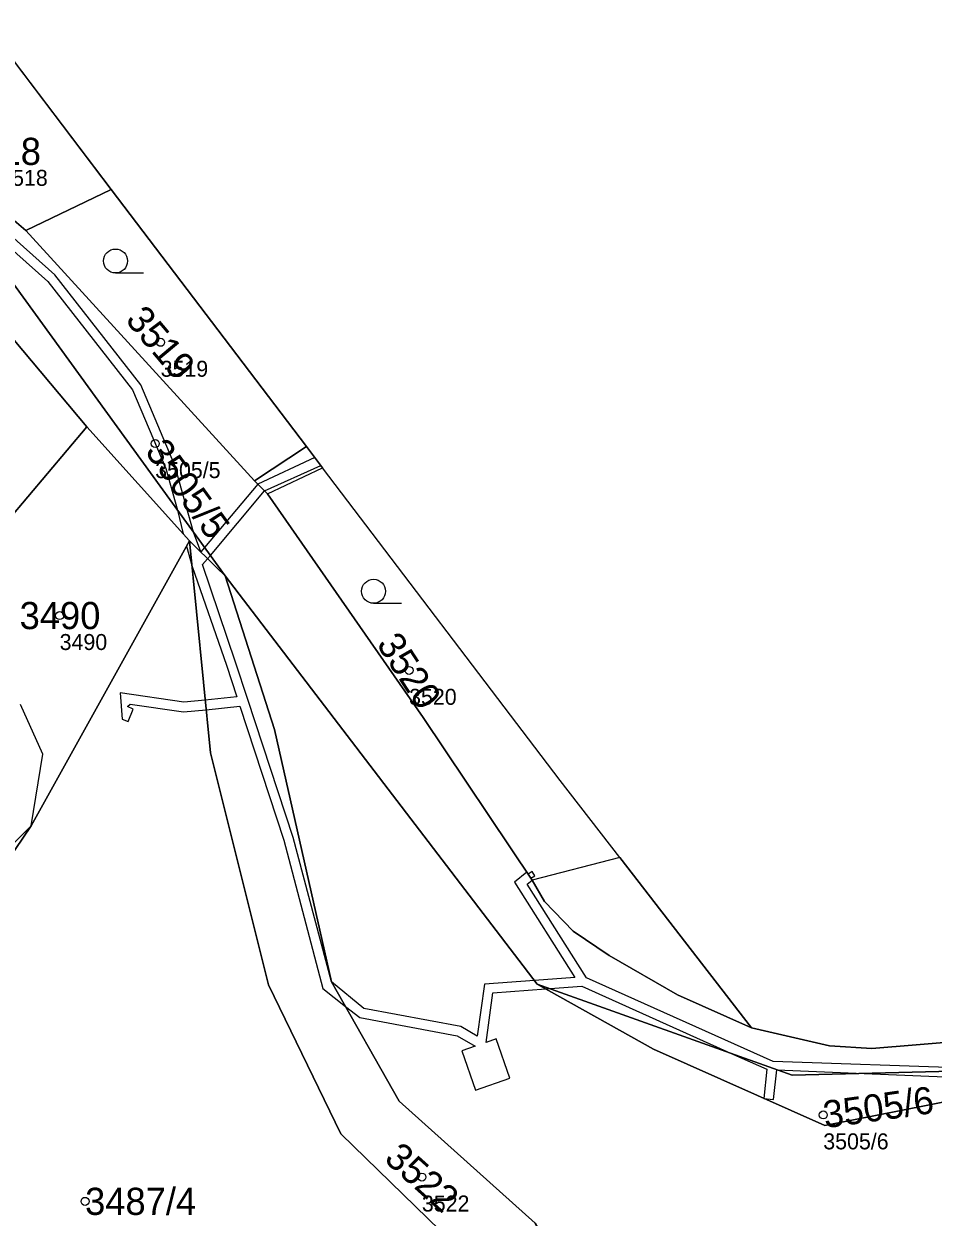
# Model space of a CAD drawing. Extents: x -761174 to -757114, y -1063806 to -1059397.
# Drawn here: x -757433.2 to -757376.3, y -1060353.7 to -1060279.1 of the extents above; entities that cross this region are included whole.
import ezdxf

# ---------------------------------------------------------------- set-up
doc = ezdxf.new("R2010")
doc.units = 0
for name, color, linetype in [('Definiční body', 7, 'Continuous'), ('Hranice parcel', 7, 'Continuous'), ('Parcelní čísla', 7, 'Continuous'), ('Polygon ku', 7, 'Continuous'), ('Polygon parcely', 7, 'Continuous'), ('Vnitřní kresba', 7, 'Continuous'), ('Věcná břemena k části', 7, 'Continuous'), ('Značky kultur', 7, 'Continuous')]:
    doc.layers.add(name, color=color, linetype=linetype)

msp = doc.modelspace()

# ---------------------------------------------------------------- linework, layer by layer
at = {"layer": 'Definiční body'}
for centre in [(-757424.63, -1060298.98), (-757424.97, -1060305.32), (-757430.95, -1060316.08), (-757409.08, -1060319.51), (-757383.16, -1060347.33), (-757408.28, -1060351.22), (-757429.36, -1060352.74)]:
    msp.add_circle(centre, 0.25, dxfattribs=at)
at = {"layer": 'Hranice parcel'}
for p, q in [((-757435.6, -1060279.05), (-757427.73, -1060289.41)), ((-757442.28, -1060284.1), (-757433.07, -1060291.99)), ((-757433.07, -1060291.99), (-757427.73, -1060289.41)), ((-757427.73, -1060289.41), (-757415.51, -1060305.49)), ((-757433.07, -1060291.99), (-757418.76, -1060307.64)), ((-757429.25, -1060304.27), (-757435.42, -1060311.56)), ((-757422.82, -1060311.41), (-757429.25, -1060304.27)), ((-757418.76, -1060307.64), (-757415.51, -1060305.49)), ((-757415.51, -1060305.49), (-757414.49, -1060306.83)), ((-757420.6, -1060313.59), (-757401.06, -1060339.15)), ((-757395.89, -1060331.23), (-757387.66, -1060341.88))]:
    msp.add_line(p, q, dxfattribs=at)
for points in [[(-757420.6, -1060313.59), (-757434.9, -1060293.88), (-757443.03, -1060284.79)], [(-757429.25, -1060304.27), (-757434.45, -1060298.07), (-757445.91, -1060287.99), (-757446.5, -1060288.4)], [(-757395.89, -1060331.23), (-757399.62, -1060326.4), (-757414.49, -1060306.83)], [(-757418.76, -1060307.64), (-757417.95, -1060308.47), (-757408.2, -1060322.45), (-757401.38, -1060332.63), (-757400.6, -1060333.98), (-757398.82, -1060335.84), (-757396.56, -1060337.36), (-757392.28, -1060339.82), (-757387.66, -1060341.88)], [(-757435.28, -1060332.98), (-757432.74, -1060329.24), (-757422.82, -1060311.41)], [(-757420.6, -1060313.59), (-757421.11, -1060313.09), (-757422.82, -1060311.41)], [(-757422.82, -1060311.41), (-757421.52, -1060324.68), (-757417.88, -1060339.19), (-757413.36, -1060348.52), (-757404.03, -1060357.59), (-757397.77, -1060367.82), (-757394.97, -1060374.67)], [(-757391.63, -1060372.47), (-757394.16, -1060366.25), (-757401.2, -1060354.11), (-757409.7, -1060346.47), (-757413.93, -1060339.01), (-757417.51, -1060323.22), (-757420.6, -1060313.59)], [(-757401.06, -1060339.15), (-757385.11, -1060344.85), (-757370.92, -1060344.49), (-757370.06, -1060345.42)], [(-757401.06, -1060339.15), (-757393.78, -1060343.21), (-757383.07, -1060348), (-757370.06, -1060345.42)], [(-757387.66, -1060341.88), (-757382.76, -1060343.01), (-757380.12, -1060343.17), (-757374.33, -1060342.69), (-757371.66, -1060341.89)]]:
    msp.add_lwpolyline(points, dxfattribs=at)
at = {"layer": 'Polygon ku'}
msp.add_lwpolyline([(-757374.33, -1060342.69), (-757380.12, -1060343.17), (-757382.76, -1060343.01), (-757387.66, -1060341.88), (-757395.89, -1060331.23), (-757399.62, -1060326.4), (-757414.49, -1060306.83), (-757415.51, -1060305.49), (-757427.73, -1060289.41), (-757435.6, -1060279.05)], dxfattribs=at)
at = {"layer": 'Polygon parcely'}
for points in [[(-757435.6, -1060279.05), (-757440.78, -1060282.97), (-757442.28, -1060284.1), (-757433.07, -1060291.99), (-757427.73, -1060289.41)], [(-757446.5, -1060288.4), (-757459.63, -1060301.12), (-757453.33, -1060306.17), (-757448.45, -1060309.34), (-757435.42, -1060311.56), (-757429.25, -1060304.27), (-757434.45, -1060298.07), (-757445.91, -1060287.99)], [(-757433.07, -1060291.99), (-757418.76, -1060307.64), (-757415.51, -1060305.49), (-757427.73, -1060289.41)], [(-757435.42, -1060311.56), (-757445.88, -1060315.43), (-757448.79, -1060319.23), (-757453.71, -1060321.78), (-757451.56, -1060326.99), (-757450.31, -1060330.81), (-757448.8, -1060336.1), (-757440.11, -1060337.1), (-757435.28, -1060332.98), (-757432.74, -1060329.24), (-757422.82, -1060311.41), (-757429.25, -1060304.27)], [(-757396.56, -1060337.36), (-757392.28, -1060339.82), (-757387.66, -1060341.88), (-757395.89, -1060331.23), (-757399.62, -1060326.4), (-757414.49, -1060306.83), (-757415.51, -1060305.49), (-757418.76, -1060307.64), (-757417.95, -1060308.47), (-757408.2, -1060322.45), (-757401.38, -1060332.63), (-757400.6, -1060333.98), (-757398.82, -1060335.84)], [(-757422.82, -1060311.41), (-757432.74, -1060329.24), (-757435.28, -1060332.98), (-757436.85, -1060358.59), (-757423.89, -1060368.54), (-757423.68, -1060367.75), (-757419.25, -1060367.16), (-757409.77, -1060367.91), (-757405.49, -1060373.37), (-757406.9, -1060375.79), (-757409.18, -1060378.54), (-757410.9, -1060381), (-757411.55, -1060383.53), (-757411.63, -1060385.65), (-757394.97, -1060374.67), (-757397.77, -1060367.82), (-757404.03, -1060357.59), (-757413.36, -1060348.52), (-757417.88, -1060339.19), (-757421.52, -1060324.68)], [(-757413.93, -1060339.01), (-757417.51, -1060323.22), (-757420.6, -1060313.59), (-757421.11, -1060313.09), (-757422.82, -1060311.41), (-757421.52, -1060324.68), (-757417.88, -1060339.19), (-757413.36, -1060348.52), (-757404.03, -1060357.59), (-757397.77, -1060367.82), (-757394.97, -1060374.67), (-757391.63, -1060372.47), (-757394.16, -1060366.25), (-757401.2, -1060354.11), (-757409.7, -1060346.47)], [(-757370.06, -1060345.42), (-757383.07, -1060348), (-757393.78, -1060343.21), (-757401.06, -1060339.15), (-757420.6, -1060313.59), (-757417.51, -1060323.22), (-757413.93, -1060339.01), (-757409.7, -1060346.47), (-757401.2, -1060354.11), (-757394.16, -1060366.25), (-757391.63, -1060372.47), (-757365.9, -1060355.5), (-757367.45, -1060348.25)], [(-757393.78, -1060343.21), (-757383.07, -1060348), (-757370.06, -1060345.42), (-757370.92, -1060344.49), (-757385.11, -1060344.85), (-757401.06, -1060339.15)]]:
    msp.add_lwpolyline(points, close=True, dxfattribs=at)
for points in [[(-757374.33, -1060342.69), (-757380.12, -1060343.17), (-757382.76, -1060343.01), (-757387.66, -1060341.88), (-757392.28, -1060339.82), (-757396.56, -1060337.36), (-757398.82, -1060335.84), (-757400.6, -1060333.98), (-757401.38, -1060332.63), (-757408.2, -1060322.45), (-757417.95, -1060308.47), (-757418.76, -1060307.64), (-757433.07, -1060291.99), (-757442.28, -1060284.1), (-757443.03, -1060284.79), (-757434.9, -1060293.88), (-757420.6, -1060313.59), (-757401.06, -1060339.15), (-757385.11, -1060344.85), (-757370.92, -1060344.49)], [(-757434.45, -1060298.07), (-757429.25, -1060304.27), (-757422.82, -1060311.41), (-757421.11, -1060313.09), (-757420.6, -1060313.59), (-757434.9, -1060293.88)]]:
    msp.add_lwpolyline(points, dxfattribs=at)
at = {"layer": 'Vnitřní kresba'}
for p, q in [((-757417.95, -1060308.47), (-757414.49, -1060306.83)), ((-757432, -1060324.75), (-757433.4, -1060321.65)), ((-757432.74, -1060329.24), (-757432, -1060324.75)), ((-757435.18, -1060331.67), (-757432.74, -1060329.24)), ((-757395.89, -1060331.23), (-757401.38, -1060332.63))]:
    msp.add_line(p, q, dxfattribs=at)
at = {"layer": 'Věcná břemena k části'}
for points in [[(-757401.24, -1060338.91), (-757404.36, -1060339.14), (-757404.82, -1060342.41), (-757405.85, -1060341.8), (-757411.91, -1060340.68), (-757413.93, -1060339.01), (-757416.33, -1060329.98), (-757419.18, -1060321.34), (-757419.95, -1060319), (-757422, -1060312.88), (-757421.69, -1060312.52), (-757421.52, -1060312.32), (-757418.13, -1060308.28), (-757418.55, -1060307.86), (-757421.89, -1060311.82), (-757422.11, -1060312.1), (-757422.57, -1060310.87), (-757423.75, -1060306.68), (-757425.88, -1060301.65), (-757431.26, -1060294.76), (-757435.98, -1060290.55)], [(-757436.17, -1060291.18), (-757431.7, -1060295.18), (-757426.4, -1060301.95), (-757424.31, -1060306.88), (-757423.58, -1060309.48), (-757423.21, -1060310.97), (-757422.82, -1060311.41), (-757423.01, -1060311.74), (-757422.66, -1060313.02), (-757420.51, -1060319.18), (-757419.86, -1060321.17), (-757421.84, -1060321.37), (-757423.18, -1060321.51), (-757427.16, -1060320.92), (-757427.03, -1060322.56), (-757426.66, -1060322.71), (-757426.34, -1060321.93), (-757426.71, -1060321.78), (-757426.54, -1060321.62), (-757423.2, -1060322.11), (-757421.79, -1060321.97), (-757419.67, -1060321.75), (-757416.91, -1060330.14), (-757414.47, -1060339.43), (-757413.06, -1060340.54), (-757412.17, -1060341.24), (-757406.07, -1060342.38), (-757404.95, -1060343.03), (-757405.79, -1060343.32), (-757404.93, -1060345.79), (-757402.77, -1060345.04), (-757403.63, -1060342.57), (-757404.26, -1060342.79), (-757403.84, -1060339.7), (-757400.52, -1060339.45), (-757400.26, -1060339.43), (-757398.26, -1060339.28), (-757388.77, -1060343.54), (-757386.69, -1060344.47), (-757386.87, -1060346.3), (-757386.28, -1060346.37), (-757386.07, -1060344.51), (-757380.61, -1060344.74), (-757374, -1060345.01)], [(-757374.14, -1060344.41), (-757386.3, -1060343.99), (-757397.97, -1060338.75), (-757401.69, -1060332.88), (-757401.38, -1060332.63), (-757401.46, -1060332.52), (-757401.63, -1060332.26), (-757401.72, -1060332.13), (-757402.49, -1060332.76), (-757398.7, -1060338.73), (-757401.24, -1060338.91)]]:
    msp.add_lwpolyline(points, dxfattribs=at)
for points in [[(-757418.55, -1060307.86), (-757418.13, -1060308.28), (-757414.61, -1060306.68), (-757414.98, -1060306.19)], [(-757401.63, -1060332.26), (-757401.46, -1060332.52), (-757401.21, -1060332.37), (-757401.37, -1060332.1)]]:
    msp.add_lwpolyline(points, close=True, dxfattribs=at)
at = {"layer": 'Značky kultur'}
for p, q in [((-757427.453, -1060294.64), (-757425.703, -1060294.64)), ((-757411.303, -1060315.31), (-757409.553, -1060315.31))]:
    msp.add_line(p, q, dxfattribs=at)
for centre in [(-757427.453, -1060293.89), (-757411.303, -1060314.56)]:
    msp.add_circle(centre, 0.75, dxfattribs=at)

# ---------------------------------------------------------------- texts
at = {"layer": 'Definiční body'}
for s, p in [('3518', (-757434.67, -1060289.186)), ('3519', (-757424.63, -1060301.136)), ('3505/5', (-757424.97, -1060307.476)), ('3490', (-757430.95, -1060318.236)), ('3520', (-757409.08, -1060321.666)), ('3505/6', (-757383.16, -1060349.486)), ('3522', (-757408.28, -1060353.376))]:
    msp.add_text(s, height=1, dxfattribs=at).set_placement(p)
at = {"layer": 'Parcelní čísla'}
for s, p in [('3518', (-757437.177, -1060287.88)), ('3490', (-757433.457, -1060316.93)), ('3487/4', (-757429.36, -1060353.59))]:
    msp.add_text(s, height=1.7, dxfattribs=at).set_placement(p)
for s, rotation, p in [('3519', 310, (-757426.892, -1060297.605)), ('3505/5', 306, (-757425.657, -1060305.819)), ('3520', 303, (-757411.158, -1060317.87)), ('3505/6', 8, (-757383.041, -1060348.171)), ('3522', 318, (-757410.711, -1060350.174))]:
    msp.add_text(s, height=1.7, rotation=rotation, dxfattribs=at).set_placement(p)

doc.saveas('drawing.dxf')
